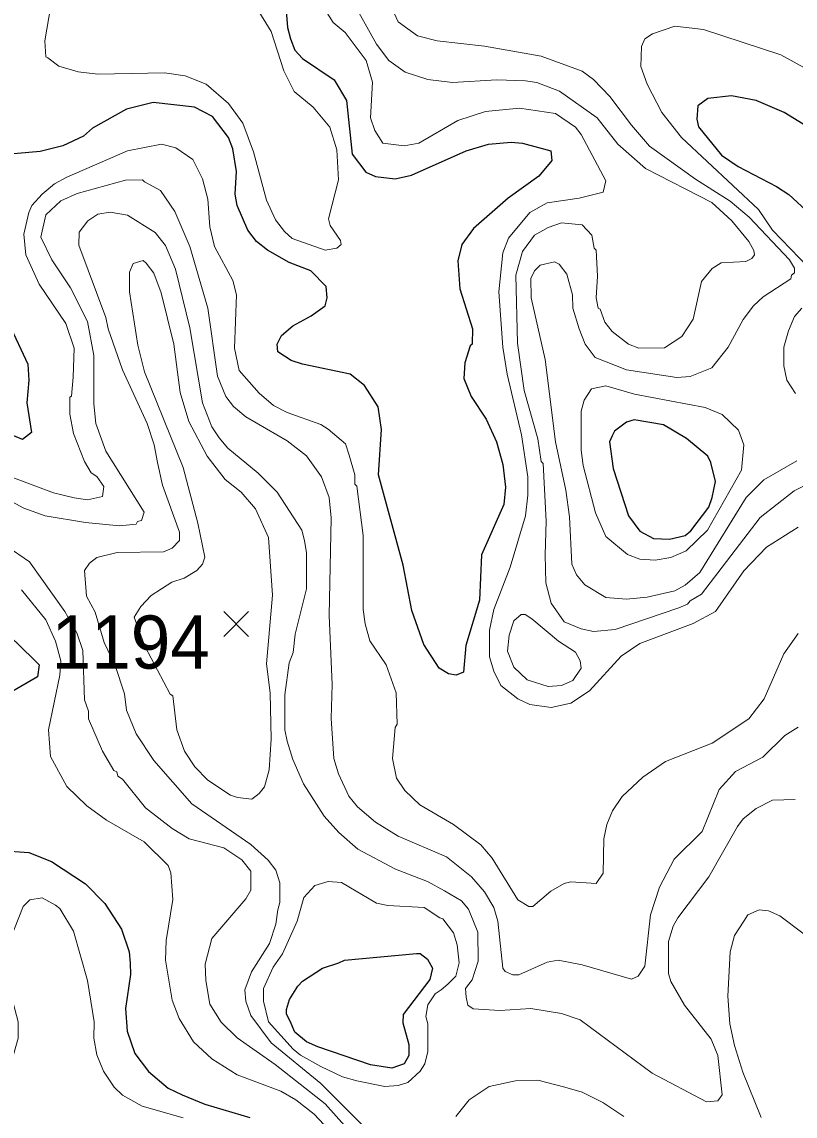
# Model space of a CAD drawing. Extents: x 423 to 448.8, y 7456.3 to 7484.
# Drawn here: x 429.213 to 430.376, y 7472.809 to 7474.455 of the extents above; entities that cross this region are included whole.
import ezdxf
from ezdxf.enums import TextEntityAlignment as Align

# ---------------------------------------------------------------- set-up
doc = ezdxf.new("R2010")
doc.units = 0
doc.header["$LTSCALE"] = 0.032
for name, color, linetype, lineweight in [('1', 7, 'Continuous', 25), ('2', 7, 'Continuous', 13), ('21', 7, 'Continuous', 25)]:
    doc.layers.add(name, color=color, linetype=linetype, lineweight=lineweight)
doc.layers.add('61', color=7, linetype='Continuous')

msp = doc.modelspace()

# ---------------------------------------------------------------- linework, layer by layer
at = {"layer": '1'}
for points in [[(429.6085, 7474.4979), (429.6123, 7474.4468), (429.617, 7474.4298), (429.6232, 7474.4128), (429.6348, 7474.4004), (429.6827, 7474.3679), (429.7013, 7474.337), (429.7098, 7474.2565), (429.7299, 7474.2294), (429.7446, 7474.2225), (429.774, 7474.2194), (429.7988, 7474.2248), (429.8808, 7474.2612), (429.9148, 7474.2712), (429.9488, 7474.2743), (429.9658, 7474.2728), (430.0084, 7474.2612), (430.0099, 7474.2465), (429.9905, 7474.2232), (429.9441, 7474.19), (429.8923, 7474.1443), (429.8746, 7474.1204), (429.8683, 7474.0957), (429.8714, 7474.0539), (429.8908, 7473.9936), (429.89, 7473.9703), (429.8869, 7473.968), (429.8792, 7473.9425), (429.8776, 7473.9185), (429.8885, 7473.8915), (429.9109, 7473.8574), (429.9264, 7473.8234), (429.9364, 7473.7894), (429.9403, 7473.7553), (429.9379, 7473.729), (429.9039, 7473.6532), (429.9009, 7473.5852), (429.8807, 7473.5171), (429.8769, 7473.4768), (429.866, 7473.4722), (429.8545, 7473.4746), (429.8405, 7473.483), (429.8173, 7473.5187), (429.7995, 7473.5697), (429.7864, 7473.6378), (429.7493, 7473.7739), (429.7539, 7473.842), (429.7485, 7473.876), (429.7283, 7473.9084), (429.7067, 7473.9255), (429.6348, 7473.9402), (429.6178, 7473.9456), (429.5976, 7473.9587), (429.5969, 7473.9704), (429.6031, 7473.9835), (429.6201, 7473.9982), (429.6479, 7474.0129), (429.6688, 7474.0283), (429.6719, 7474.04), (429.6704, 7474.057), (429.6472, 7474.0809), (429.6147, 7474.0933), (429.5822, 7474.1119), (429.5659, 7474.125), (429.5528, 7474.1421), (429.5365, 7474.1792), (429.5334, 7474.1962), (429.5357, 7474.2302), (429.5303, 7474.2643), (429.5234, 7474.2813), (429.4994, 7474.313), (429.4724, 7474.3269), (429.4105, 7474.3339), (429.3703, 7474.3238), (429.3192, 7474.2952), (429.3053, 7474.2836), (429.2744, 7474.2689)], [(430.4206, 7474.2813), (430.3595, 7474.3192), (430.317, 7474.337), (430.2799, 7474.3439), (430.2443, 7474.3401), (430.2296, 7474.3292), (430.228, 7474.3091), (430.2303, 7474.2975), (430.2651, 7474.255), (430.2899, 7474.2379), (430.3479, 7474.2078), (430.3665, 7474.1954), (430.392, 7474.1722)], [(429.2744, 7474.2689), (429.2403, 7474.2604), (429.1893, 7474.2557)], [(429.1931, 7474.0013), (429.2218, 7473.9402), (429.2233, 7473.9162), (429.2202, 7473.8822), (429.2272, 7473.8373), (429.214, 7473.8272), (429.1815, 7473.8404)], [(429.1931, 7473.5325), (429.231, 7473.4962), (429.2387, 7473.4877), (429.2364, 7473.4699), (429.18, 7473.4374)], [(429.1282, 7473.0793), (429.1227, 7473.1134), (429.1235, 7473.1304), (429.1413, 7473.1814), (429.1529, 7473.1961), (429.1807, 7473.2085), (429.2233, 7473.2054), (429.2573, 7473.1922), (429.3084, 7473.1582), (429.3378, 7473.1288), (429.3625, 7473.0902), (429.3741, 7473.0561), (429.3756, 7473.0391), (429.3764, 7473.0221), (429.3687, 7472.971), (429.371, 7472.937), (429.3826, 7472.903), (429.4035, 7472.8759), (429.4329, 7472.8511), (429.4538, 7472.8411), (429.4878, 7472.8271), (429.5559, 7472.8071)]]:
    msp.add_lwpolyline(points, dxfattribs=at)
for points in [[(430.2125, 7473.8287), (430.1778, 7473.8489), (430.1336, 7473.8566), (430.1221, 7473.8528), (430.1043, 7473.8396), (430.1007, 7473.8327), (430.0965, 7473.8233), (430.102, 7473.7832), (430.1252, 7473.712), (430.1421, 7473.6888), (430.163, 7473.678), (430.187, 7473.6772), (430.2102, 7473.6826), (430.2187, 7473.6896), (430.2458, 7473.7251), (430.2512, 7473.7399), (430.2559, 7473.7638), (430.2489, 7473.7925), (430.2443, 7473.8017)], [(429.6896, 7473.0398), (429.6982, 7473.0437), (429.8065, 7473.0538), (429.8119, 7473.0538), (429.8227, 7473.0453), (429.8305, 7473.0314), (429.8266, 7473.0144), (429.7863, 7472.9617), (429.7856, 7472.9494), (429.7949, 7472.9169), (429.7949, 7472.8999), (429.7879, 7472.8875), (429.7694, 7472.8813), (429.7369, 7472.886), (429.658, 7472.913), (429.641, 7472.9207), (429.6232, 7472.9355), (429.6162, 7472.9517), (429.6107, 7472.9622), (429.6108, 7472.9695), (429.6154, 7472.9842), (429.6278, 7473.0043), (429.6348, 7473.012), (429.6649, 7473.0313)]]:
    msp.add_lwpolyline(points, close=True, dxfattribs=at)
at = {"layer": '2'}
for points in [[(429.5427, 7474.5148), (429.5876, 7474.4406), (429.6069, 7474.3818), (429.6224, 7474.3508), (429.651, 7474.3269), (429.6758, 7474.2968), (429.6866, 7474.2627), (429.6889, 7474.2179), (429.6742, 7474.1591), (429.6766, 7474.149), (429.692, 7474.1266), (429.6928, 7474.1204), (429.6866, 7474.115), (429.6688, 7474.1119), (429.6193, 7474.1296), (429.6077, 7474.1397), (429.5945, 7474.1575), (429.5806, 7474.1869), (429.5613, 7474.2596), (429.545, 7474.3029), (429.5234, 7474.3323), (429.4901, 7474.3617), (429.4584, 7474.3741), (429.4275, 7474.3787), (429.327, 7474.3764), (429.2976, 7474.3803), (429.2682, 7474.3888), (429.2519, 7474.4011), (429.2488, 7474.4027), (429.2473, 7474.4267), (429.2619, 7474.5118)], [(430.2226, 7473.5503), (430.1422, 7473.5202), (430.1143, 7473.5008), (430.0664, 7473.449), (430.0385, 7473.4305), (430.0091, 7473.4235), (429.9767, 7473.4281), (429.9588, 7473.4367), (429.9333, 7473.4567), (429.9225, 7473.4784), (429.9163, 7473.5001), (429.9163, 7473.5403), (429.9225, 7473.5712), (429.9473, 7473.6347), (429.9705, 7473.712), (429.9736, 7473.743), (429.9736, 7473.7708), (429.9643, 7473.8342), (429.9426, 7473.9255), (429.9364, 7473.9657), (429.9302, 7474.0492), (429.9364, 7474.108), (429.9449, 7474.1297), (429.9766, 7474.1684), (430.003, 7474.183), (430.0509, 7474.19), (430.0872, 7474.1993), (430.0911, 7474.2163), (430.054, 7474.2859), (430.0455, 7474.2968), (430.0153, 7474.3176), (429.9612, 7474.3253), (429.9101, 7474.3207), (429.8684, 7474.3068), (429.8096, 7474.2728), (429.7879, 7474.2689), (429.7555, 7474.2728), (429.7438, 7474.2921), (429.7369, 7474.3107), (429.74, 7474.3648), (429.7307, 7474.3973), (429.699, 7474.4391), (429.6812, 7474.4545), (429.6603, 7474.487)], [(429.7075, 7474.4917), (429.7462, 7474.422), (429.7647, 7474.3973), (429.7895, 7474.3795), (429.8235, 7474.3687), (429.8606, 7474.364), (429.9272, 7474.3679), (429.9705, 7474.3664), (429.9875, 7474.364), (430.0215, 7474.3509), (430.078, 7474.3107), (430.1089, 7474.2712), (430.1507, 7474.2349), (430.2505, 7474.1838), (430.2806, 7474.1559), (430.3061, 7474.125), (430.3138, 7474.1111), (430.3146, 7474.1049), (430.3107, 7474.0995), (430.3015, 7474.0948), (430.2643, 7474.0926), (430.2512, 7474.084), (430.235, 7474.0647), (430.2226, 7474.0082)], [(429.7725, 7474.4685), (429.7786, 7474.4553), (429.808, 7474.4344), (429.8374, 7474.4267), (429.9086, 7474.419), (429.9937, 7474.4035), (430.0556, 7474.381), (430.0725, 7474.3687), (430.0973, 7474.3432), (430.1298, 7474.2998), (430.1568, 7474.2681), (430.2257, 7474.2186), (430.2783, 7474.1854), (430.3069, 7474.1614), (430.3672, 7474.0972), (430.375, 7474.0848), (430.375, 7474.0778), (430.3703, 7474.074), (430.3695, 7474.0686), (430.3278, 7474.0415), (430.3131, 7474.0283), (430.2976, 7474.0075), (430.2752, 7473.9657)], [(430.399, 7474.381), (430.3541, 7474.4058), (430.2381, 7474.4437), (430.1948, 7474.4491), (430.1615, 7474.4375), (430.1499, 7474.4298), (430.1445, 7474.4182), (430.1437, 7474.388), (430.153, 7474.3617), (430.1754, 7474.3192), (430.2048, 7474.2813), (430.3208, 7474.173), (430.3417, 7474.142), (430.3958, 7474.0856)], [(429.3169, 7473.7769), (429.3068, 7473.794), (429.2906, 7473.8358), (429.2852, 7473.8652), (429.2852, 7473.8907), (429.2875, 7473.8922), (429.2898, 7473.9209), (429.2914, 7473.9642), (429.279, 7474.0013), (429.2388, 7474.0608), (429.2187, 7474.1049), (429.2156, 7474.1359), (429.2233, 7474.1684), (429.2279, 7474.1792), (429.2434, 7474.1962), (429.262, 7474.2116), (429.2805, 7474.2217), (429.3718, 7474.2612), (429.4229, 7474.2712), (429.4445, 7474.2658), (429.47, 7474.248), (429.4847, 7474.2194), (429.4925, 7474.1885), (429.4956, 7474.1467), (429.5025, 7474.1173), (429.5303, 7474.0663), (429.5358, 7474.0446), (429.5327, 7473.9642), (429.5396, 7473.9309), (429.5698, 7473.8969), (429.5915, 7473.8783), (429.6116, 7473.8675), (429.6626, 7473.8497), (429.6735, 7473.8427), (429.6997, 7473.8203), (429.7051, 7473.8033), (429.7137, 7473.7739), (429.7137, 7473.76), (429.7168, 7473.7569), (429.7261, 7473.6826), (429.7261, 7473.5712), (429.7291, 7473.5496), (429.7361, 7473.524), (429.7608, 7473.4877), (429.7756, 7473.4459), (429.7771, 7473.3987), (429.774, 7473.3934), (429.7701, 7473.3469), (429.7763, 7473.3176), (429.7887, 7473.2989), (429.8111, 7473.2773), (429.8622, 7473.2479), (429.9032, 7473.217), (429.9202, 7473.1969), (429.9588, 7473.1342), (429.9751, 7473.1241), (429.9813, 7473.1241), (430.0083, 7473.1474), (430.0285, 7473.159), (430.0385, 7473.1613), (430.0764, 7473.159), (430.0872, 7473.1744), (430.088, 7473.2263), (430.0927, 7473.2479), (430.1012, 7473.2681), (430.1159, 7473.2897), (430.1468, 7473.3191), (430.1809, 7473.3423), (430.2512, 7473.3701), (430.3062, 7473.4065), (430.3294, 7473.4367), (430.3587, 7473.5047), (430.3804, 7473.5349)], [(430.0556, 7473.0368), (430.0192, 7473.0437), (430.003, 7473.0406), (429.9604, 7473.0213), (429.9511, 7473.0213), (429.9395, 7473.0267), (429.9364, 7473.0314), (429.9287, 7473.1025), (429.9225, 7473.1226), (429.9086, 7473.1466), (429.8892, 7473.169), (429.8514, 7473.1992), (429.7787, 7473.2301), (429.7446, 7473.251), (429.7175, 7473.2742), (429.7044, 7473.2905), (429.6889, 7473.3237), (429.682, 7473.3469), (429.6781, 7473.4073), (429.6796, 7473.4583), (429.675, 7473.562), (429.6781, 7473.7089), (429.675, 7473.7399), (429.6634, 7473.7708), (429.6409, 7473.8025), (429.6116, 7473.8249), (429.5497, 7473.8613), (429.5311, 7473.8767), (429.5195, 7473.8915), (429.5071, 7473.9224), (429.4925, 7474.0245), (429.4654, 7474.1173), (429.443, 7474.1699), (429.4213, 7474.2016), (429.3973, 7474.2148), (429.3942, 7474.2179), (429.3687, 7474.2171), (429.296, 7474.1969), (429.2712, 7474.1861), (429.2488, 7474.1652), (429.2411, 7474.1312), (429.2581, 7474.0972), (429.2859, 7474.0554), (429.3115, 7474.0044), (429.3208, 7473.9533), (429.3208, 7473.8806), (429.3239, 7473.8512), (429.3393, 7473.8095), (429.3966, 7473.7174), (429.3927, 7473.705), (429.3865, 7473.7035), (429.3849, 7473.6996), (429.3594, 7473.6973), (429.3084, 7473.7019), (429.2481, 7473.712), (429.2156, 7473.7236), (429.1228, 7473.7739)], [(430.3758, 7473.2851), (430.3417, 7473.2843), (430.317, 7473.2719), (430.2976, 7473.2564), (430.2891, 7473.2448), (430.2458, 7473.169), (430.1994, 7473.1072), (430.1924, 7473.0948), (430.1855, 7473.0716), (430.1855, 7473.0236), (430.1886, 7473.0113), (430.2094, 7472.9757), (430.2497, 7472.9246), (430.2597, 7472.8999), (430.2659, 7472.8411), (430.2597, 7472.8318), (430.2427, 7472.8303), (430.1607, 7472.8736), (430.0524, 7472.954), (430.0246, 7472.9633), (429.9782, 7472.971), (429.9318, 7472.9679), (429.8915, 7472.9702), (429.8834, 7472.9758), (429.881, 7472.9877), (429.8802, 7473.0012), (429.89, 7473.0139), (429.8993, 7473.0422), (429.8985, 7473.0855), (429.8846, 7473.1203), (429.8738, 7473.1327), (429.8483, 7473.1481), (429.8227, 7473.1621), (429.7748, 7473.1806), (429.7183, 7473.2108), (429.6897, 7473.2355), (429.6673, 7473.2603), (429.6363, 7473.309), (429.6201, 7473.3454), (429.6116, 7473.3732), (429.6085, 7473.3903), (429.6085, 7473.4429), (429.6147, 7473.4908), (429.6209, 7473.5063), (429.624, 7473.5341), (429.641, 7473.6022), (429.641, 7473.6563), (429.6379, 7473.6749), (429.634, 7473.6904), (429.5969, 7473.7476), (429.5682, 7473.7762), (429.5226, 7473.8141), (429.5095, 7473.8295), (429.4987, 7473.8458), (429.4847, 7473.8822), (429.4654, 7473.9951), (429.4437, 7474.0833), (429.429, 7474.1189), (429.4135, 7474.1382), (429.3718, 7474.1645), (429.3455, 7474.1691), (429.327, 7474.166), (429.3122, 7474.156), (429.2991, 7474.1389), (429.2983, 7474.1196), (429.3393, 7474.0106), (429.3424, 7473.9936), (429.3641, 7473.9317), (429.4012, 7473.8512)], [(430.2226, 7474.0082), (430.2056, 7473.9819), (430.1793, 7473.9649), (430.1406, 7473.9642), (430.1251, 7473.9703), (430.1004, 7473.9897), (430.0896, 7474.0036), (430.0826, 7474.0229), (430.0795, 7474.0245), (430.0764, 7474.04), (430.0788, 7474.0725), (430.0764, 7474.1119), (430.0733, 7474.115), (430.0702, 7474.1343), (430.0555, 7474.1498), (430.0246, 7474.1529), (430.0045, 7474.1459), (429.9836, 7474.1343), (429.9658, 7474.1096), (429.9557, 7474.074), (429.9581, 7473.9719), (429.9681, 7473.9007), (429.989, 7473.828), (429.9937, 7473.794), (429.9968, 7473.7909), (430.0014, 7473.7043), (429.9999, 7473.6532), (430.0006, 7473.6115), (430.0091, 7473.5805), (430.0285, 7473.5527), (430.054, 7473.5419), (430.0726, 7473.538), (430.1051, 7473.5411), (430.201, 7473.5735), (430.2141, 7473.579), (430.2179, 7473.5844), (430.235, 7473.5944), (430.3231, 7473.7097), (430.3742, 7473.7499), (430.4052, 7473.7654)], [(430.2752, 7473.9657), (430.2504, 7473.9347), (430.218, 7473.9216), (430.1979, 7473.9201), (430.122, 7473.9316), (430.0749, 7473.9502), (430.0602, 7473.9703), (430.0509, 7473.9936), (430.0416, 7474.0245), (430.0408, 7474.0446), (430.0323, 7474.0755), (430.0207, 7474.091), (430.0137, 7474.0941), (429.9921, 7474.0894), (429.9836, 7474.0809), (429.9782, 7474.0694), (429.979, 7474.04), (429.9999, 7473.9472), (430.0153, 7473.8234), (430.0308, 7473.7507), (430.0362, 7473.7105), (430.0401, 7473.6393), (430.047, 7473.6231), (430.0594, 7473.6084), (430.0911, 7473.589), (430.1221, 7473.5867), (430.153, 7473.5898), (430.1948, 7473.5991), (430.2102, 7473.6076), (430.2327, 7473.6269), (430.3023, 7473.7399), (430.3286, 7473.7662), (430.3781, 7473.7947)], [(430.3858, 7474.0245), (430.375, 7474.0121), (430.3657, 7473.9905), (430.3587, 7473.9657), (430.3587, 7473.9379), (430.3634, 7473.9162), (430.3765, 7473.8961)], [(429.4012, 7473.8512), (429.412, 7473.8188), (429.4167, 7473.7925), (429.4244, 7473.7584), (429.4499, 7473.6873), (429.4499, 7473.6749), (429.4391, 7473.6633), (429.426, 7473.6579), (429.3563, 7473.6571), (429.3254, 7473.6493), (429.3145, 7473.6409), (429.3068, 7473.63), (429.3099, 7473.5914), (429.3231, 7473.5674), (429.3366, 7473.5213), (429.3531, 7473.4868), (429.3672, 7473.4444), (429.3703, 7473.4197), (429.3849, 7473.3841), (429.4112, 7473.3438), (429.4685, 7473.2788), (429.5574, 7473.2177), (429.583, 7473.1938), (429.5946, 7473.1791), (429.6008, 7473.1598), (429.6008, 7473.1304), (429.5977, 7473.1195), (429.5946, 7473.0979), (429.5853, 7473.0685), (429.5582, 7473.0259), (429.5482, 7472.9988), (429.5497, 7472.9819), (429.5574, 7472.9602), (429.5876, 7472.9192), (429.6626, 7472.8581), (429.7384, 7472.7823)], [(429.2001, 7473.7692), (429.2604, 7473.7468), (429.2914, 7473.7391), (429.3115, 7473.736), (429.3339, 7473.7414), (429.3362, 7473.7561), (429.3254, 7473.7715), (429.3169, 7473.7769)], [(429.1568, 7473.6888), (429.2241, 7473.6431), (429.2774, 7473.5682), (429.2955, 7473.5359), (429.3045, 7473.5096), (429.3068, 7473.4351), (429.313, 7473.4181), (429.313, 7473.4065), (429.3339, 7473.3578), (429.3509, 7473.3291), (429.3556, 7473.3268), (429.3571, 7473.3206), (429.3641, 7473.316), (429.3989, 7473.2727), (429.4391, 7473.2417), (429.4646, 7473.2263), (429.5164, 7473.2124), (429.5435, 7473.1945), (429.5574, 7473.1775), (429.5574, 7473.1489), (429.5497, 7473.1358), (429.4987, 7473.0762), (429.4886, 7473.0376), (429.4894, 7473.0128), (429.4956, 7472.9772), (429.5126, 7472.9501), (429.5365, 7472.9269), (429.5938, 7472.8867), (429.6688, 7472.8272), (429.7229, 7472.7668)], [(430.3804, 7473.695), (430.3325, 7473.6648), (430.2984, 7473.6292), (430.2558, 7473.5681), (430.2226, 7473.5503)], [(429.6889, 7472.773), (429.6526, 7472.8117), (429.6247, 7472.8334), (429.6023, 7472.8465), (429.5365, 7472.8712), (429.4987, 7472.8952), (429.4708, 7472.9207), (429.4492, 7472.9556), (429.4391, 7472.9834), (429.429, 7473.0437), (429.4298, 7473.0731), (429.4399, 7473.135), (429.4368, 7473.1752), (429.4329, 7473.1861), (429.3965, 7473.2216), (429.3401, 7473.2541), (429.3107, 7473.2757), (429.2805, 7473.3051), (429.2558, 7473.35), (429.2527, 7473.3903), (429.2697, 7473.4722), (429.2713, 7473.4939), (429.2635, 7473.5233), (429.2488, 7473.5558), (429.2125, 7473.6006)], [(430.3804, 7473.3941), (430.3603, 7473.3817), (430.327, 7473.3492), (430.286, 7473.3276), (430.2613, 7473.3005), (430.2358, 7473.2371), (430.194, 7473.1953), (430.1716, 7473.1536), (430.1584, 7473.1118), (430.1499, 7473.0345), (430.1398, 7473.0197), (430.1298, 7473.0151), (430.0556, 7473.0368)], [(429.2001, 7472.9014), (429.207, 7472.9262), (429.207, 7472.9509), (429.1877, 7473.0252), (429.1877, 7473.0376), (429.1954, 7473.0747), (429.2148, 7473.1242), (429.2248, 7473.1342), (429.2434, 7473.1373), (429.2635, 7473.1265), (429.2697, 7473.1211), (429.2906, 7473.0871), (429.3115, 7473.0128), (429.3215, 7472.9509), (429.3208, 7472.9262), (429.3254, 7472.9014), (429.3354, 7472.8767), (429.3517, 7472.8527), (429.3641, 7472.8403), (429.3935, 7472.8241), (429.4553, 7472.8063)], [(430.5405, 7472.862), (430.5003, 7472.923), (430.4654, 7472.9548), (430.4508, 7472.9726), (430.4113, 7473.0553), (430.3873, 7473.084), (430.3526, 7473.1102), (430.3355, 7473.118), (430.3216, 7473.1195), (430.3046, 7473.1118), (430.2984, 7473.1025), (430.2845, 7473.0809), (430.2783, 7473.0561), (430.2744, 7472.9896), (430.2775, 7472.9478), (430.2845, 7472.9154), (430.2969, 7472.8751), (430.3247, 7472.8071)], [(430.1182, 7472.8086), (430.0865, 7472.8295), (430.0556, 7472.8449), (430.0293, 7472.8527), (429.989, 7472.8628), (429.955, 7472.862), (429.9155, 7472.8535), (429.8854, 7472.8333), (429.8653, 7472.8086)]]:
    msp.add_lwpolyline(points, dxfattribs=at)
for points in [[(429.5698, 7473.2943), (429.5775, 7473.3044), (429.5845, 7473.3299), (429.5876, 7473.3763), (429.586, 7473.4459), (429.5806, 7473.4893), (429.5899, 7473.5929), (429.5837, 7473.6795), (429.5644, 7473.7228), (429.5427, 7473.7476), (429.5187, 7473.7669), (429.4917, 7473.8017), (429.4638, 7473.8543), (429.4507, 7473.8976), (429.4414, 7473.9704), (429.4221, 7474.0477), (429.4112, 7474.0771), (429.3997, 7474.0925), (429.395, 7474.0964), (429.3803, 7474.0918), (429.3749, 7474.0786), (429.3749, 7474.0492), (429.3873, 7473.9688), (429.3973, 7473.9286), (429.4553, 7473.7847), (429.4777, 7473.7012), (429.4878, 7473.6501), (429.4847, 7473.6393), (429.4762, 7473.63), (429.4569, 7473.6184), (429.4383, 7473.6122), (429.4074, 7473.5921), (429.3919, 7473.5759), (429.3818, 7473.5596), (429.3976, 7473.5162), (429.436, 7473.4436), (429.4399, 7473.4413), (429.4461, 7473.3903), (429.4576, 7473.3578), (429.4731, 7473.3346), (429.4924, 7473.3145), (429.5265, 7473.292), (429.5373, 7473.2882), (429.5589, 7473.2858)], [(430.2404, 7473.8752), (430.2659, 7473.8644), (430.2906, 7473.8412), (430.2984, 7473.8188), (430.2953, 7473.7808), (430.2442, 7473.6904), (430.2118, 7473.6594), (430.1886, 7473.6493), (430.1654, 7473.6455), (430.1422, 7473.647), (430.1236, 7473.654), (430.0911, 7473.681), (430.0757, 7473.7167), (430.0571, 7473.7878), (430.054, 7473.811), (430.054, 7473.8698), (430.0586, 7473.886), (430.0695, 7473.903), (430.0913, 7473.9076), (430.1344, 7473.8953)], [(430.0539, 7473.4831), (430.0525, 7473.4939), (430.0455, 7473.507), (430.0199, 7473.5233), (429.9798, 7473.5573), (429.9697, 7473.5635), (429.9635, 7473.5635), (429.9527, 7473.5542), (429.9457, 7473.5326), (429.9434, 7473.5086), (429.9527, 7473.4846), (429.9728, 7473.4653), (430.0045, 7473.4552), (430.0246, 7473.4568), (430.0416, 7473.4645)], [(429.8413, 7473.1072), (429.8181, 7473.1226), (429.7632, 7473.1257), (429.7462, 7473.1295), (429.6936, 7473.1605), (429.6735, 7473.1621), (429.6534, 7473.1559), (429.6371, 7473.1381), (429.6271, 7473.1025), (429.6046, 7473.053), (429.5907, 7473.0329), (429.576, 7473.0012), (429.576, 7472.9819), (429.5837, 7472.9509), (429.6209, 7472.9099), (429.6317, 7472.9006), (429.6626, 7472.8836), (429.6951, 7472.8681), (429.7168, 7472.862), (429.7585, 7472.8535), (429.7787, 7472.855), (429.7933, 7472.8596), (429.8119, 7472.8767), (429.8188, 7472.8875), (429.8235, 7472.9061), (429.8235, 7472.9478), (429.8204, 7472.9587), (429.8235, 7472.9764), (429.8343, 7472.9927), (429.8436, 7472.9988), (429.8537, 7473.0073), (429.8654, 7473.0197), (429.8706, 7473.0394), (429.8673, 7473.0667), (429.8621, 7473.0847), (429.8459, 7473.1056)]]:
    msp.add_lwpolyline(points, close=True, dxfattribs=at)
at = {"layer": '21'}
for p, q in [((429.5164, 7473.5682), (429.5539, 7473.5307)), ((429.5539, 7473.5682), (429.5164, 7473.5307))]:
    msp.add_line(p, q, dxfattribs=at)

# ---------------------------------------------------------------- texts
at = {"layer": '61'}
msp.add_text('1194', height=0.08, dxfattribs=at).set_placement((429.3766, 7473.4822), align=Align.CENTER)

doc.saveas('drawing.dxf')
